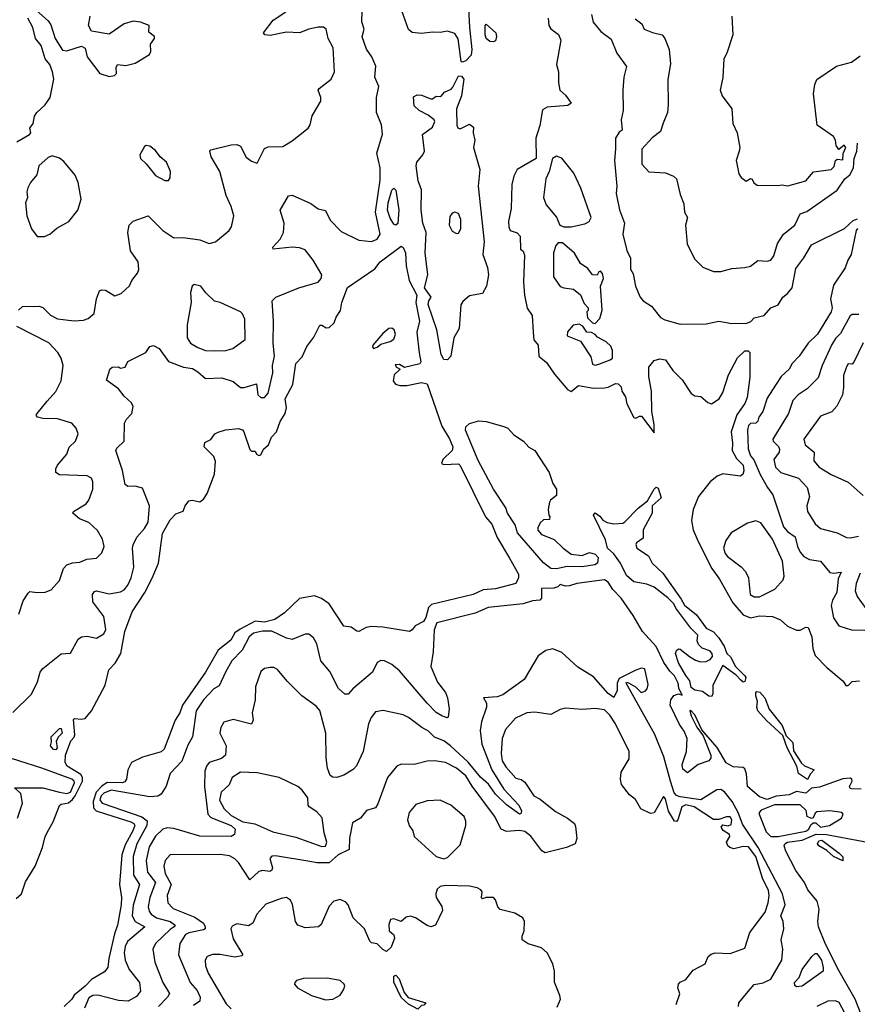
# Model space of a CAD drawing. Extents: x 1550320 to 1685906, y 509093 to 640511.
# Tile 372 of 532: x 1638710 to 1643244, y 579606 to 584937. Entities that reach past the tile are written whole.
import ezdxf

# ---------------------------------------------------------------- set-up
doc = ezdxf.new("R2010")
doc.units = 0

msp = doc.modelspace()

# ---------------------------------------------------------------- linework, layer by layer
at = {"layer": '0CON20XD'}
for points in [[(1641120.9, 585345), (1641145.3, 584895), (1641158.1, 584775), (1641152.9, 584745), (1641125, 584714.7), (1641105, 584706.7)], [(1638785, 585000), (1638865, 584931.2), (1638878.5, 584908.5), (1638901.8, 584835), (1638942.3, 584772.3), (1638965, 584768.9), (1639045, 584792.5), (1639065, 584782.5), (1639076, 584735), (1639144, 584645), (1639195, 584630), (1639222.5, 584635), (1639233.3, 584645), (1639231.7, 584678.3), (1639240, 584695), (1639285, 584689.5), (1639335, 584701.2), (1639412.5, 584747.5), (1639420, 584765), (1639418.8, 584805), (1639440, 584835), (1639440, 584845), (1639408.3, 584868.3), (1639410, 584905), (1639364.1, 584924.1), (1639325, 584929.2), (1639275, 584914.3), (1639195, 584858.6), (1639098.8, 584875), (1639082, 584905), (1639091.4, 584955)], [(1638673.2, 581186.8), (1638774.6, 581285.4), (1638807.1, 581352.9), (1638820.8, 581405), (1638834.6, 581425), (1638935, 581503.1), (1638985, 581506.7), (1639027.3, 581582.7), (1639044.2, 581595), (1639075, 581598.5), (1639125, 581587.8), (1639165, 581611.4), (1639177.1, 581635), (1639165, 581705.7), (1639106, 581785), (1639103.2, 581825), (1639115, 581841.2), (1639125, 581843.9), (1639195, 581828.4), (1639255, 581838.9), (1639275, 581850.8), (1639295.3, 581875), (1639313.5, 581915), (1639327.9, 581972.1), (1639320.5, 582075), (1639324.1, 582094.1), (1639344.1, 582135.9), (1639385, 582182.9), (1639405, 582215.8), (1639413.1, 582305), (1639375, 582401.4), (1639335, 582411.5), (1639295, 582409.2), (1639280, 582420), (1639266.4, 582496.4), (1639230, 582605), (1639235, 582616.9), (1639276, 582655), (1639277.3, 582752.7), (1639288, 582775), (1639317.1, 582805), (1639323.4, 582843.4), (1639315, 582862), (1639275, 582899.2), (1639245, 582938.6), (1639180, 582985), (1639193.3, 583025), (1639197.5, 583045), (1639210, 583055), (1639245, 583056.7), (1639255, 583050), (1639280, 583055), (1639295, 583086.7), (1639392.5, 583135), (1639415, 583167.5), (1639435, 583173.3), (1639465, 583156.2), (1639515.4, 583085.4), (1639596.5, 583056.5), (1639645, 583047.7), (1639675, 583031.2), (1639715.1, 582995.1), (1639805, 582997.8), (1639865, 582978.4), (1639905, 582946.2), (1639925, 582946.4), (1639992, 582965), (1639999.3, 582905), (1640015, 582890.6), (1640035, 582890.7), (1640055.1, 582914.9), (1640079.4, 583025), (1640078.9, 583065), (1640089.8, 583115), (1640081.8, 583185), (1640084.2, 583305), (1640076.2, 583415), (1640096.7, 583435), (1640220.8, 583485), (1640325, 583516.1), (1640342.3, 583535), (1640344.6, 583555), (1640297.9, 583635), (1640255, 583691.2), (1640225, 583701.8), (1640184.6, 583705.4), (1640082.5, 583695), (1640080, 583705), (1640120.6, 583749.4), (1640137.8, 583785), (1640141.4, 583835), (1640120, 583905), (1640165, 583982.5), (1640185, 583986.7), (1640285, 583940.9), (1640325, 583912.5), (1640365, 583903.5), (1640390.7, 583850.7), (1640450.8, 583790.8), (1640545, 583743.1), (1640615, 583735.7), (1640645, 583748.1), (1640661.2, 583775), (1640636.7, 583895), (1640661.8, 584068.2), (1640661.2, 584135), (1640642.8, 584215), (1640673.7, 584316.3), (1640668.3, 584368.3), (1640641.4, 584435), (1640640.8, 584515), (1640654.3, 584575), (1640633.1, 584625), (1640636.9, 584685), (1640615.6, 584735), (1640586.3, 584776.3), (1640563.6, 584843.6), (1640574.2, 584885), (1640562.5, 584925), (1640564, 584985)], [(1638695, 584275.7), (1638763.3, 584315), (1638770, 584325), (1638765, 584350), (1638783.3, 584375), (1638790, 584415), (1638803.3, 584435), (1638847.5, 584475), (1638874.1, 584515.9), (1638894, 584615), (1638888.1, 584655), (1638873.7, 584693.7), (1638848, 584725), (1638826.9, 584796.9), (1638795.8, 584835), (1638780.6, 584895), (1638754, 584945)], [(1638703.3, 583365), (1638725, 583383.3), (1638815, 583385.8), (1638835, 583379.2), (1638876.5, 583336.5), (1638915, 583316.9), (1639005, 583306.4), (1639055, 583310), (1639081.1, 583318.9), (1639113.5, 583346.5), (1639126, 583425), (1639141.9, 583468.1), (1639155, 583474.2), (1639175, 583472.5), (1639225, 583442.5), (1639260, 583455), (1639305, 583496.7), (1639316.9, 583525), (1639347.7, 583565), (1639354, 583585), (1639351.8, 583625), (1639309.3, 583685), (1639295.7, 583785), (1639302.5, 583825), (1639324.5, 583845.5), (1639405, 583874), (1639484.6, 583794.6), (1639545, 583755.7), (1639595, 583756.9), (1639685, 583745.7), (1639735, 583725.8), (1639770, 583735), (1639844.1, 583795.9), (1639856.2, 583815), (1639868.9, 583875), (1639855.4, 583925), (1639827.5, 583985), (1639793.3, 584115), (1639745.8, 584195), (1639740, 584225), (1639745, 584232.5), (1639855, 584260), (1639885, 584261.9), (1639905, 584251.4), (1639935, 584191.6), (1639965, 584170.3), (1639995, 584160), (1640035, 584239.1), (1640055, 584247.5), (1640135, 584250), (1640185, 584280), (1640270.5, 584349.5), (1640281.9, 584368.1), (1640293.4, 584416.6), (1640340, 584495), (1640340, 584515), (1640325.8, 584555), (1640330.8, 584565), (1640395.5, 584614.5), (1640414.1, 584655), (1640406.8, 584785), (1640379.5, 584835), (1640368.1, 584885), (1640355, 584896.7), (1640326.3, 584896.3), (1640275.6, 584885.6), (1640225, 584865.5), (1640155, 584870), (1640065, 584850.5), (1640036, 584855), (1640030, 584865), (1640081.9, 584935), (1640150.2, 584979.8)], [(1641105, 584706.7), (1641100.3, 584710.3), (1641082.6, 584832.6), (1641065, 584862.2), (1641025, 584874.7), (1640985, 584866.5), (1640945, 584870), (1640885, 584862.5), (1640835, 584868.1), (1640815, 584884.2), (1640778.8, 584985)], [(1641570.4, 584945), (1641573.6, 584905), (1641585, 584887.5), (1641626.6, 584856.6), (1641638.8, 584825), (1641615.8, 584695), (1641626.9, 584655), (1641626.9, 584595), (1641634.3, 584554.3), (1641665, 584528.8), (1641695.8, 584485), (1641677, 584473), (1641565, 584463.2), (1641540.5, 584449.5), (1641525, 584364.4), (1641503.8, 584295), (1641505.3, 584185), (1641402.4, 584125), (1641385, 584089.4), (1641373.2, 584045), (1641369.3, 583915), (1641356.3, 583845), (1641356.7, 583815), (1641365, 583794.7), (1641402.2, 583782.2), (1641418.8, 583765), (1641421.5, 583695), (1641435, 583683.8), (1641441.5, 583661.5), (1641436.7, 583515), (1641442.4, 583445), (1641456.2, 583375), (1641483.3, 583335), (1641489.2, 583245), (1641493.2, 583203.2), (1641515.4, 583175), (1641520.6, 583115), (1641560.9, 583080.9), (1641605, 583017.5), (1641675, 582934), (1641695.8, 582924.2), (1641735, 582956.7), (1641815, 582942.5), (1641875, 582943.3), (1641895, 582946.7), (1641935, 582967.5), (1641950, 582965), (1641965, 582950), (1641968.8, 582925), (1641988.2, 582895), (1641996.7, 582856.7), (1642035, 582783.8), (1642045, 582780), (1642065, 582791.2), (1642075, 582790), (1642145, 582700), (1642144.2, 582745), (1642131.2, 582815), (1642129.4, 582925), (1642115.8, 583005), (1642116.2, 583055), (1642145, 583092.5), (1642175, 583100), (1642206.1, 583096.1), (1642245, 583036.7), (1642295, 582987.5), (1642345, 582912.2), (1642365, 582900.6), (1642397, 582897), (1642433.9, 582863.9), (1642455, 582857.5), (1642495.8, 582885), (1642515, 582918.9), (1642547.1, 583015), (1642595, 583106.1), (1642635, 583143.3), (1642653.5, 583143.5), (1642661.2, 583135), (1642662, 583002), (1642647.8, 582892.2), (1642635, 582859.2), (1642592.3, 582797.7), (1642560.3, 582705), (1642568.6, 582645), (1642566.3, 582605), (1642590.6, 582560.6), (1642625.7, 582525), (1642630, 582495), (1642623.3, 582475), (1642610, 582465), (1642515, 582477.8), (1642485, 582466.2), (1642447.1, 582435), (1642384.6, 582355), (1642355.4, 582285), (1642345.9, 582225), (1642355.9, 582175), (1642382.2, 582112.2), (1642455.9, 581965), (1642498, 581908), (1642569.6, 581780.4), (1642625, 581714.8), (1642665, 581697.8), (1642715, 581710), (1642785, 581706.1), (1642827.2, 581687.2), (1642865, 581653.8), (1642915, 581631.7), (1642935, 581631.6), (1642965, 581647.6), (1642977.1, 581647.1), (1642998.1, 581595), (1643002.5, 581532.5), (1643015, 581494.4), (1643079.2, 581429.2), (1643167.5, 581355), (1643181.7, 581331.7), (1643195, 581332.5), (1643215, 581353.3), (1643255, 581358)], [(1641804.2, 584964.2), (1641813.9, 584923.9), (1641855, 584872.5), (1641910.7, 584830.7), (1641942, 584755), (1641993.6, 584683.6), (1641979.2, 584625), (1641974.4, 584555), (1641976.7, 584445), (1641965.6, 584395), (1641971.7, 584338.3), (1641955, 584327.5), (1641934, 584295), (1641935, 584237.5), (1641929.2, 584175), (1641941.2, 584035), (1641938.5, 583995), (1641957.4, 583907.4), (1641984.4, 583835), (1641973.9, 583775), (1641996.6, 583686.6), (1642015.3, 583645), (1642016.6, 583586.6), (1642030.7, 583560.7), (1642042.7, 583495), (1642068, 583435), (1642085, 583415.4), (1642130, 583385), (1642178.1, 583325), (1642202.1, 583312.1), (1642285, 583289.2), (1642425, 583290.5), (1642495, 583304.4), (1642565, 583291.3), (1642645, 583293.5), (1642666.7, 583303.3), (1642685, 583321.9), (1642738.8, 583335), (1642775, 583376), (1642815, 583393.3), (1642840.6, 583435), (1642865.2, 583454.8), (1642890.6, 583485), (1642910.8, 583589.2), (1642955, 583648.2), (1642995, 583717.9), (1643175, 583805.6), (1643221.1, 583848.9), (1643245, 583859.2)], [(1642564.5, 584955), (1642569.1, 584855), (1642537.7, 584755), (1642520.6, 584725), (1642515.6, 584624.4), (1642502.2, 584555), (1642511.9, 584525), (1642564.5, 584454.5), (1642570.8, 584375), (1642592.9, 584325), (1642607.5, 584245), (1642604.4, 584225.6), (1642588.9, 584175), (1642601.7, 584101.7), (1642615, 584082.5), (1642643, 584063), (1642665, 584077.5), (1642675, 584072.5), (1642683.8, 584053.8), (1642701.7, 584041.7), (1642815, 584038.8), (1642835, 584043.3), (1642867, 584037), (1642965, 584064.6), (1643007.4, 584112.6), (1643101.4, 584125), (1643118.3, 584141.7), (1643126.4, 584173.6), (1643135, 584182.5), (1643165, 584177.5), (1643167.9, 584212.1), (1643180.8, 584245), (1643172.5, 584257.5), (1643143.6, 584233.6), (1643130, 584255), (1643126.2, 584285), (1643115.6, 584305), (1643025.8, 584365), (1643005.8, 584535), (1643014, 584585), (1643025, 584612.5), (1643131.2, 584685), (1643212.6, 584707.4), (1643258.7, 584741.3)], [(1641275, 584817.1), (1641255, 584819.4), (1641235, 584834), (1641228.9, 584855), (1641230, 584905), (1641235, 584913.3), (1641287.5, 584865), (1641291.4, 584845), (1641285, 584822.5), (1641275, 584817.1)], [(1642040.8, 584940.8), (1642077.5, 584915), (1642090, 584885), (1642135, 584866.5), (1642186.9, 584855), (1642201.6, 584835), (1642225.9, 584775), (1642232.4, 584697.6), (1642217.9, 584612.1), (1642220.6, 584475), (1642215.6, 584435), (1642193, 584377), (1642178.8, 584331.2), (1642133.4, 584296.6), (1642076.9, 584235), (1642077.8, 584155), (1642115, 584112.5), (1642205, 584108), (1642249.4, 584089.4), (1642265.7, 584075.7), (1642285, 583990), (1642305, 583940), (1642308.8, 583895), (1642324, 583865), (1642313.8, 583825), (1642322.8, 583722.8), (1642361.9, 583641.9), (1642407.7, 583597.7), (1642465, 583573.8), (1642505, 583574), (1642565, 583590), (1642635, 583594.4), (1642665, 583602.2), (1642705, 583632.5), (1642755, 583629.4), (1642775, 583635.6), (1642792, 583658), (1642812.5, 583725), (1642843.6, 583776.4), (1642905.3, 583824.7), (1642934.4, 583885), (1642971, 583899), (1643135, 584013.2), (1643176.7, 584075), (1643202.4, 584097.6), (1643222.8, 584135), (1643226.2, 584185), (1643240.6, 584225), (1643245, 584267.5)], [(1641025, 583094.6), (1641005, 583097.5), (1640990.4, 583125), (1640968.1, 583258.1), (1640921.5, 583395), (1640924.9, 583415.2), (1640938, 583435), (1640901.2, 583485), (1640920, 583555), (1640904.6, 583675), (1640910, 583785), (1640891.2, 583835), (1640883.9, 583905), (1640885.5, 584015), (1640866.9, 584065), (1640855.2, 584145), (1640859.8, 584165), (1640892, 584205), (1640900.6, 584225), (1640890.8, 584315), (1640945, 584354.4), (1640957.8, 584385), (1640954, 584395), (1640920.5, 584420.5), (1640872.5, 584445), (1640845, 584470), (1640841.7, 584518.3), (1640860.7, 584529.3), (1640885, 584528.8), (1640935, 584507.5), (1640945, 584507.5), (1640965, 584523.3), (1640989.5, 584520.5), (1641009.2, 584545), (1641045, 584560.6), (1641055, 584571.6), (1641085, 584632.9), (1641100.9, 584630.9), (1641113.7, 584615), (1641101.6, 584525), (1641073.4, 584455), (1641075.8, 584365.8), (1641081.4, 584351.4), (1641095, 584345.5), (1641145, 584371.5), (1641165.4, 584355), (1641164.5, 584325), (1641174.4, 584285), (1641166.7, 584245), (1641200, 584125), (1641191.1, 584035), (1641223.4, 583735), (1641216.6, 583665), (1641241.6, 583595), (1641247.6, 583555), (1641236.8, 583493.2), (1641215.8, 583455), (1641145, 583442.2), (1641108.5, 583411.5), (1641097.2, 583392.8), (1641088, 583265), (1641059.2, 583215), (1641044, 583115), (1641025, 583094.6)], [(1639515, 584066.7), (1639525, 584080), (1639527.1, 584115), (1639504.2, 584165), (1639470, 584195), (1639445, 584228), (1639415, 584251.2), (1639395, 584256.2), (1639385, 584250), (1639360, 584205), (1639363.8, 584185), (1639395, 584156.2), (1639445, 584093.8), (1639495, 584066.7), (1639515, 584066.7)], [(1638805, 583762.5), (1638845, 583763.3), (1638873.3, 583775), (1638911.2, 583808.8), (1638975.8, 583845), (1639024, 583905), (1639042.5, 583965), (1639026.9, 584055), (1639010.8, 584095), (1638949.5, 584169.5), (1638925, 584186.2), (1638885, 584200), (1638865, 584190), (1638814.4, 584145), (1638803, 584097), (1638768, 584055), (1638753.6, 584026.4), (1638748.6, 584005), (1638752, 583975), (1638742, 583945), (1638748.8, 583875), (1638774.3, 583804.3), (1638805, 583762.5)], [(1641695, 583814.7), (1641768.8, 583831.2), (1641792, 583845), (1641803.8, 583865), (1641747.8, 584025), (1641708.6, 584105), (1641645, 584186.2), (1641615, 584198), (1641594.3, 584185), (1641575.8, 584115), (1641557.1, 584075), (1641545.7, 583975), (1641560, 583935), (1641615, 583868), (1641633.1, 583825), (1641655.3, 583815.3), (1641695, 583814.7)], [(1640745, 583823.8), (1640735, 583829.5), (1640715, 583861.4), (1640701.6, 583905), (1640704.8, 583945), (1640725, 584014), (1640735, 584024.4), (1640745, 584014), (1640762.7, 583907.3), (1640756.3, 583833.7), (1640745, 583823.8)], [(1641075, 583779.4), (1641085, 583781.4), (1641097.8, 583805), (1641098.2, 583855), (1641085, 583887.5), (1641065, 583893.8), (1641051.2, 583888.8), (1641038.3, 583871.7), (1641033.7, 583823.7), (1641051.7, 583791.7), (1641075, 583779.4)], [(1643245, 583806), (1643236.7, 583795), (1643210.9, 583665), (1643192.4, 583635), (1643177.1, 583592.9), (1643115, 583499.2), (1643098.5, 583425), (1643107.7, 583377.7), (1643101.6, 583355), (1643028.1, 583235), (1642977.5, 583185), (1642928.2, 583115), (1642891.6, 583075), (1642875, 583044.3), (1642832.2, 583005), (1642801.2, 582958.8), (1642755, 582886.9), (1642732.5, 582815), (1642710, 582785), (1642705, 582762.5), (1642695, 582752.5), (1642665, 582750), (1642655, 582739.2), (1642649.1, 582715), (1642652.7, 582612.7), (1642665, 582575.5), (1642684.3, 582554.3), (1642718.5, 582475), (1642756.7, 582405), (1642786.4, 582365), (1642845, 582190.4), (1642865, 582165.7), (1642907.7, 582137.7), (1642919.6, 582085), (1642934.6, 582054.6), (1642955, 582031.4), (1642985, 582013.5), (1643045.3, 582005), (1643095, 581944.7), (1643115, 581940.3), (1643156.4, 581946.4), (1643140.4, 581909.6), (1643132.4, 581835), (1643110, 581795), (1643101.6, 581765), (1643115, 581698.9), (1643143.4, 581655), (1643213, 581633), (1643285, 581631.2)], [(1641825, 583292.5), (1641850.7, 583319.3), (1641863.3, 583365), (1641853.3, 583495), (1641870, 583535), (1641865, 583562.5), (1641853.9, 583576.1), (1641845, 583572.5), (1641835, 583554), (1641811.2, 583555), (1641785, 583590), (1641746.1, 583616.1), (1641712.6, 583672.6), (1641648.4, 583728.4), (1641625, 583728), (1641611.1, 583715), (1641600, 583675), (1641598.6, 583545), (1641635, 583492.9), (1641655, 583484.4), (1641707.7, 583477.7), (1641745, 583447.5), (1641765, 583400), (1641787, 583377), (1641787, 583363), (1641780, 583355), (1641783, 583323), (1641810, 583295), (1641825, 583292.5)], [(1638690.2, 580179.8), (1638719.6, 580205), (1638740.8, 580269.2), (1638793.5, 580355), (1638832.7, 580455), (1638847.2, 580515), (1638868.1, 580551.9), (1638891.5, 580595), (1638925, 580681.8), (1638935, 580689.7), (1638975, 580697.3), (1638995.3, 580714.7), (1639011, 580735), (1639049.8, 580815), (1639049.9, 580835), (1639040.2, 580850.2), (1638967.5, 580895), (1638956.1, 580915), (1638957.9, 580955), (1638987, 581033), (1639005, 581051.9), (1639009.1, 581065), (1639001.2, 581148.8), (1639006.7, 581153.3), (1639045, 581149.5), (1639065, 581154.4), (1639098, 581195), (1639173.1, 581335), (1639193.1, 581416.9), (1639227, 581453), (1639256.7, 581505), (1639279.8, 581625), (1639318.3, 581731.7), (1639387.3, 581835), (1639427, 581913), (1639460.5, 581995), (1639482.1, 582155), (1639525, 582230), (1639555, 582261.9), (1639594.4, 582275.6), (1639605.7, 582305), (1639625, 582332), (1639643.9, 582336.1), (1639685, 582327.1), (1639705, 582340.8), (1639725, 582372), (1639765, 582476.7), (1639770, 582545), (1639761.2, 582571.2), (1639708.8, 582625), (1639711.7, 582648.3), (1639745, 582663.3), (1639766, 582694), (1639785, 582704), (1639824.5, 582715.5), (1639895, 582724.4), (1639915.5, 582715.5), (1639922.5, 582705), (1639955, 582610), (1639965, 582600), (1639985, 582600), (1639992.5, 582585), (1640005, 582576.7), (1640015, 582580.8), (1640028.8, 582611.2), (1640056.5, 582635), (1640072.6, 582677.4), (1640099.6, 582705), (1640119.2, 582760.8), (1640147.5, 582805), (1640153.8, 582835), (1640146.2, 582885), (1640187.8, 582962.2), (1640204.2, 583075), (1640239.3, 583110.7), (1640265, 583167.1), (1640302.5, 583217.5), (1640335, 583283.3), (1640345, 583283.8), (1640369.4, 583269.4), (1640385, 583269.5), (1640412.7, 583295), (1640422.9, 583327.1), (1640447.2, 583362.8), (1640453.2, 583405), (1640485, 583487.1), (1640631.7, 583588.3), (1640661.8, 583625), (1640775, 583710.5), (1640785, 583703.6), (1640798.2, 583675), (1640802.6, 583605), (1640817.2, 583525), (1640859.9, 583445), (1640853.4, 583405), (1640873.2, 583305), (1640859.6, 583245), (1640872.7, 583132.7), (1640880.5, 583085), (1640875, 583073.5), (1640793.6, 583053.6), (1640765, 583070), (1640741.7, 583068.3), (1640750, 583055), (1640770, 583045), (1640736, 583015), (1640732.3, 582982.3), (1640744.2, 582964.2), (1640766.7, 582956.7), (1640805, 582957.1), (1640885, 582972.2), (1640916, 582965), (1640995, 582736.7), (1641037.1, 582667.1), (1641054.8, 582625), (1641050, 582605), (1640999.6, 582555), (1640992.2, 582535), (1641005, 582527.9), (1641085, 582532.6), (1641095, 582523.4), (1641231, 582245), (1641265.9, 582205), (1641293.6, 582133.6), (1641360.8, 582020.8), (1641409.6, 581935), (1641410, 581915), (1641395, 581884.1), (1641285, 581854.8), (1641219.1, 581850.9), (1641165, 581824.8), (1640939.2, 581770.8), (1640922.6, 581755), (1640908.7, 581701.3), (1640895, 581678.8), (1640850, 581655), (1640835, 581633.3), (1640820, 581625), (1640675, 581648.5), (1640615, 581651.8), (1640584.6, 581645.4), (1640545, 581624), (1640535, 581626.2), (1640505, 581647.5), (1640463.6, 581653.6), (1640385.2, 581775.2), (1640343.9, 581803.9), (1640305, 581817.3), (1640225, 581803.8), (1640142.5, 581725), (1640090.3, 581689.7), (1640035.5, 581675.5), (1639985, 581680.8), (1639902.5, 581637.5), (1639875, 581616.9), (1639852.2, 581577.8), (1639785, 581523.6), (1639716, 581404), (1639592.1, 581225), (1639576.2, 581183.8), (1639550.9, 581145), (1639492, 580988), (1639475, 580973.9), (1639375, 580944.2), (1639315, 580915.3), (1639295.4, 580875.4), (1639288.3, 580825), (1639279, 580811), (1639264.2, 580805.8), (1639183.4, 580806.6), (1639155, 580787.9), (1639124.1, 580755), (1639107.6, 580705), (1639109.4, 580669.4), (1639124.5, 580654.5), (1639179.2, 580635), (1639310.7, 580595), (1639328, 580585), (1639332.4, 580575), (1639323.1, 580545), (1639281, 580469), (1639263.6, 580415), (1639249.5, 580255), (1639260.8, 580185), (1639259.4, 580145), (1639238.9, 580035), (1639222.3, 579987.7), (1639191.9, 579855), (1639186.7, 579805), (1639168.5, 579781.5), (1639098.8, 579741.2), (1639065, 579703.8), (1639005, 579656.2), (1638992, 579635), (1638950.8, 579595)], [(1639765, 583144.4), (1639825, 583145.8), (1639863, 583157), (1639930, 583205), (1639928.9, 583315), (1639915.6, 583345), (1639905, 583354.3), (1639795, 583405.8), (1639765, 583412), (1639717.3, 583457.3), (1639690, 583495), (1639655, 583504), (1639644, 583495), (1639635, 583460), (1639638.6, 583405), (1639616.7, 583285), (1639615.6, 583215), (1639635, 583185.7), (1639675, 583162.5), (1639715.7, 583145.7), (1639765, 583144.4)], [(1643251.2, 583341.2), (1643215, 583341.4), (1643205, 583334.3), (1643152.8, 583237.3), (1643125, 583210), (1643105, 583178.9), (1643052.8, 583065), (1643032.3, 582997.7), (1642972.3, 582937.7), (1642923.5, 582906.5), (1642894.8, 582875.2), (1642870.8, 582805), (1642786.9, 582665), (1642788.5, 582655), (1642816.7, 582626.7), (1642822.4, 582612.4), (1642820.9, 582595), (1642792.7, 582555), (1642800.9, 582515), (1642830, 582485), (1642925, 582454), (1642972.5, 582405), (1642985.4, 582355.4), (1642970.8, 582305), (1642973.6, 582275), (1643015, 582206.9), (1643045, 582182.9), (1643135, 582159.6), (1643185, 582133.3), (1643205, 582131.2), (1643249.5, 582140.5)], [(1638705, 581718.8), (1638728.9, 581791.1), (1638755, 581832), (1638765, 581842), (1638805, 581835.6), (1638848, 581838), (1638880.5, 581849.5), (1638925, 581900), (1638946.7, 581965), (1638964.3, 581985), (1638995, 581996.7), (1639035, 581999.4), (1639073.4, 582016.6), (1639125, 582022.2), (1639155, 582050.8), (1639166.9, 582085), (1639157.8, 582125), (1639130.7, 582170.7), (1639085, 582214), (1639033.7, 582233.7), (1638998, 582265), (1639002, 582275), (1639069.4, 582315), (1639084.5, 582335), (1639105.5, 582395.5), (1639106.5, 582435), (1639098.6, 582455), (1639075, 582467.5), (1638925, 582473.2), (1638905.6, 582485), (1638906.2, 582505), (1638915, 582524.2), (1638964.4, 582585), (1638977.4, 582622.6), (1639011.4, 582655), (1639026.9, 582695), (1639015, 582726.2), (1638991.9, 582751.9), (1638915.4, 582775.4), (1638835, 582778.2), (1638806.2, 582785), (1638800, 582795), (1638804.2, 582805), (1638858.9, 582871.1), (1638905.4, 582924.6), (1638935, 582982.5), (1638944.4, 583065), (1638934.5, 583105), (1638916.7, 583135), (1638867.1, 583187.1), (1638694, 583275)], [(1640625, 583156.7), (1640645, 583163.3), (1640665, 583180), (1640715.9, 583194.1), (1640735, 583207.5), (1640743.8, 583235), (1640737.7, 583257.7), (1640725, 583266.2), (1640707.5, 583265), (1640675, 583237.1), (1640622.2, 583175), (1640618.8, 583165), (1640625, 583156.7)], [(1641825, 583065.8), (1641845, 583072), (1641906.9, 583095), (1641917.8, 583105), (1641917.8, 583145), (1641908.9, 583168.9), (1641885, 583192.5), (1641838, 583218), (1641825, 583232.5), (1641805, 583242.5), (1641780, 583245), (1641758.3, 583278.3), (1641737.5, 583287.5), (1641705, 583282.5), (1641675, 583247.5), (1641673.3, 583225), (1641745.8, 583195.8), (1641801, 583111), (1641811.1, 583071.1), (1641825, 583065.8)], [(1643275, 583187.5), (1643225, 583083.1), (1643215, 583072.5), (1643195, 583073.3), (1643185, 583057.5), (1643168.7, 583011.3), (1643169.2, 582945), (1643162.9, 582905), (1643133.2, 582845), (1643105, 582814.7), (1643045, 582790.6), (1642954.7, 582665), (1642960.9, 582635), (1643009.4, 582595), (1643009.1, 582549.1), (1643036.7, 582515), (1643102.5, 582475), (1643193.6, 582433.6), (1643275, 582360)], [(1641615, 581963.8), (1641585, 581966.1), (1641545, 581996.7), (1641405, 582159.5), (1641392.1, 582202.1), (1641350.6, 582265), (1641341.8, 582295), (1641273.7, 582395), (1641191.2, 582551.2), (1641123.4, 582715), (1641125, 582732), (1641145, 582751.4), (1641195, 582764.2), (1641235, 582760.8), (1641330, 582735), (1641352.5, 582725), (1641385, 582690), (1641437.5, 582655), (1641465, 582623.3), (1641498.8, 582605), (1641575.4, 582485), (1641596.4, 582426.4), (1641615.4, 582395), (1641615, 582360), (1641583.6, 582336.4), (1641577.5, 582325), (1641570, 582285), (1641573.6, 582253.6), (1641580, 582245), (1641578.3, 582231.7), (1641545, 582228.8), (1641526.4, 582213.6), (1641513.8, 582185), (1641515, 582173.3), (1641535, 582150), (1641602.4, 582122.4), (1641650.8, 582075), (1641695, 582044.1), (1641755, 582035.4), (1641795, 582052.6), (1641825, 582043), (1641841.7, 582025), (1641837.8, 581995), (1641822.9, 581985), (1641755, 581974.3), (1641673.3, 581976.7), (1641615, 581963.8)], [(1642455, 581272.5), (1642440, 581275), (1642405, 581300), (1642365, 581306.7), (1642345, 581322), (1642338, 581358), (1642315, 581386), (1642276.7, 581455), (1642260, 581505), (1642265, 581521.2), (1642275, 581530), (1642285, 581528.8), (1642335, 581488.8), (1642368.6, 581468.6), (1642395, 581460.8), (1642425, 581462), (1642446.9, 581473.1), (1642460.8, 581489.2), (1642458.8, 581505), (1642445, 581520.4), (1642404.7, 581534.7), (1642383.6, 581553.6), (1642377.6, 581575), (1642380.3, 581605), (1642341.8, 581641.8), (1642261.3, 581751.3), (1642250.5, 581775), (1642217.6, 581807.6), (1642145, 581864.8), (1642105, 581880.8), (1642035, 581894.4), (1641995, 581927.1), (1641962.7, 581995), (1641925.2, 582045), (1641891.5, 582075), (1641881.2, 582121.2), (1641816.7, 582255), (1641825, 582266.7), (1641849.7, 582249.7), (1641867, 582227), (1641890, 582215), (1641925, 582208), (1641975, 582211.2), (1641985, 582218), (1642057.8, 582292.2), (1642107.5, 582332.5), (1642145, 582395.7), (1642155, 582405.6), (1642165, 582401.2), (1642181.7, 582348.3), (1642133.8, 582305), (1642132.5, 582265), (1642084.3, 582175), (1642085, 582130), (1642048.8, 582105), (1642044.3, 582095), (1642050, 582075), (1642113.8, 582033.8), (1642134, 581995), (1642190.3, 581940.3), (1642290.3, 581800.3), (1642307.6, 581767.6), (1642372.5, 581715), (1642425, 581642.5), (1642465, 581622), (1642492.4, 581592.4), (1642522.9, 581545), (1642538, 581505), (1642556.9, 581486.9), (1642585, 581435.4), (1642635.3, 581385), (1642640, 581375), (1642635, 581354.6), (1642625, 581350.4), (1642612.2, 581362.3), (1642588.3, 581388.3), (1642515, 581440), (1642462.5, 581335), (1642462.5, 581285), (1642455, 581272.5)], [(1642685, 581811.8), (1642715, 581812.1), (1642797.1, 581852.9), (1642842.7, 581905), (1642848.5, 581925), (1642837.9, 582005), (1642785.2, 582125.2), (1642722, 582212), (1642695, 582223.9), (1642649.3, 582210.7), (1642561, 582159), (1642531.9, 582118.1), (1642519.6, 582075), (1642527.7, 582047.7), (1642540.4, 582030.4), (1642614.7, 581974.7), (1642638.6, 581948.6), (1642654.4, 581914.4), (1642663.3, 581825), (1642685, 581811.8)], [(1642363.9, 581173.9), (1642341.2, 581198.8), (1642337.5, 581195), (1642345, 581167.5), (1642375, 581107.3), (1642409.3, 581059.3), (1642451.1, 580955), (1642451.7, 580938.3), (1642439.4, 580925), (1642382.7, 580905), (1642325, 580860), (1642299.1, 580879.1), (1642295.5, 580905), (1642319.2, 580975), (1642322.2, 581045), (1642306.5, 581085), (1642280.8, 581120.8), (1642229.9, 581225), (1642235.1, 581254.9), (1642251.2, 581278.8), (1642275, 581287.8), (1642295, 581280), (1642277.2, 581317.3), (1642274.6, 581345), (1642255, 581385.3), (1642229.1, 581409.1), (1642196.5, 581456.5), (1642154.2, 581544.2), (1642081.5, 581625), (1642031.3, 581711.3), (1641965, 581804.4), (1641921.2, 581851.2), (1641895, 581890.8), (1641875, 581904.4), (1641725, 581884.3), (1641685, 581872), (1641665, 581870), (1641635, 581878.8), (1641622.9, 581867.1), (1641600.3, 581859.7), (1641535, 581857.5), (1641534.6, 581805.4), (1641525, 581794.5), (1641485, 581790.5), (1641435, 581774.5), (1641245, 581754.6), (1641175.4, 581724.6), (1640968.3, 581671.7), (1640953.3, 581633.3), (1640947.6, 581515), (1640935.8, 581435), (1640970.8, 581350.8), (1641014.1, 581295), (1641025.4, 581265), (1641034.3, 581205.7), (1641028.8, 581161.2), (1641023, 581157), (1640995, 581168.2), (1640965, 581186.1), (1640915, 581236.1), (1640765, 581411.8), (1640725, 581446.7), (1640685, 581465.6), (1640665, 581466.9), (1640645, 581457.5), (1640619.4, 581405), (1640512.5, 581315), (1640488.8, 581285), (1640470, 581285), (1640436, 581316), (1640388.3, 581408.3), (1640339.4, 581465), (1640318.6, 581558.6), (1640300.3, 581590.3), (1640275, 581610), (1640255, 581610), (1640185, 581581.9), (1640155, 581587.8), (1640075, 581626.9), (1640025, 581626), (1639975.5, 581615), (1639952.4, 581595), (1639915, 581523.5), (1639858.5, 581465), (1639823.3, 581405), (1639789.1, 581330.9), (1639760.8, 581315), (1639704.4, 581255.6), (1639666, 581195), (1639644.8, 581055.2), (1639619.9, 581010.1), (1639587.4, 580922.6), (1639524.3, 580855.7), (1639503, 580787), (1639475, 580744), (1639457.3, 580732.7), (1639415, 580730), (1639205, 580765.9), (1639165, 580749), (1639151.6, 580735), (1639143.8, 580713.8), (1639155.6, 580695), (1639371.2, 580621.2), (1639399.4, 580599.4), (1639397.6, 580575), (1639343.9, 580475), (1639323.8, 580406.2), (1639326.2, 580306.2), (1639358.8, 580255), (1639323.9, 580143.9), (1639318.8, 580085), (1639335, 580054.8), (1639387.9, 580025), (1639293.6, 579946.4), (1639280.7, 579919.3), (1639275.3, 579885), (1639280.6, 579845), (1639302.8, 579795), (1639358.2, 579725), (1639363.3, 579676.7), (1639342, 579648), (1639296.7, 579623.3), (1639245, 579627.5), (1639133.8, 579656.2), (1639105, 579654.5), (1639085, 579641.9), (1639060.4, 579585)], [(1643259.3, 581940.7), (1643238.2, 581885), (1643232, 581845), (1643242.9, 581815), (1643289.3, 581749.3)], [(1642601.4, 579595), (1642602, 579615), (1642652.5, 579675), (1642685, 579714), (1642735, 579723.1), (1642775, 579743.1), (1642834.3, 579845), (1642840.8, 579905), (1642831.5, 579955), (1642845.5, 580014.5), (1642842.5, 580055), (1642829.6, 580085), (1642852.4, 580145), (1642839.1, 580205), (1642706.2, 580456.2), (1642622.1, 580582.1), (1642598.9, 580645), (1642565.9, 580705), (1642525, 580756.7), (1642505, 580769.5), (1642482.8, 580767.2), (1642396.3, 580713.7), (1642285, 580729.3), (1642265, 580737.4), (1642252, 580752), (1642233.2, 580815), (1642196.7, 580946.7), (1642147.7, 581067.7), (1641993.3, 581345), (1641995, 581350), (1642005, 581347.5), (1642042.5, 581325), (1642074, 581294), (1642095, 581300.8), (1642106.9, 581315), (1642112.2, 581337.8), (1642093, 581423), (1642075, 581425.5), (1642045, 581415.6), (1641955, 581370), (1641944.2, 581345.8), (1641943.8, 581305), (1641925, 581267.5), (1641895, 581288.9), (1641815, 581379.3), (1641731.4, 581431.4), (1641645, 581511.2), (1641595, 581531.2), (1641557.5, 581522.5), (1641517, 581493), (1641440, 581365), (1641325, 581281.1), (1641295, 581271.2), (1641220, 581265), (1641236.5, 581236.5), (1641237.5, 581215), (1641208.8, 581135), (1641201.6, 581088.4), (1641211.4, 581015), (1641265.2, 580875.2), (1641330.6, 580770.6), (1641412, 580685), (1641425.5, 580654.5), (1641423, 580637), (1641415, 580636.2), (1641345, 580685.4), (1641285, 580743.7), (1641247.8, 580797.8), (1641205, 580835.7), (1641137.3, 580917.3), (1641042.2, 581005), (1641005, 581032.1), (1640955, 581051.8), (1640923.3, 581085), (1640887.5, 581105), (1640815, 581159.5), (1640785, 581172.9), (1640677, 581197), (1640635, 581190), (1640611.7, 581158.3), (1640598.5, 581125), (1640568.6, 580975), (1640532.7, 580897.3), (1640515, 580876.7), (1640465, 580846.2), (1640426.1, 580833.9), (1640405, 580836), (1640390, 580845), (1640375.5, 580885), (1640368.6, 580941.4), (1640366.5, 581073.5), (1640335, 581197.5), (1640315, 581220.6), (1640237, 581277), (1640158.6, 581355), (1640105, 581419.2), (1640085, 581429.4), (1640065, 581430.6), (1640035, 581424.4), (1640015, 581408.8), (1639986.5, 581325), (1639984.5, 581254.5), (1639967.5, 581185), (1639973.3, 581145), (1639965, 581123.3), (1639865, 581147.8), (1639815, 581134), (1639798.6, 581105), (1639793.5, 581075), (1639827.8, 581005), (1639824, 580956), (1639802.5, 580937.5), (1639735, 580915.4), (1639720.4, 580895), (1639712.3, 580867.7), (1639709.5, 580785), (1639729.2, 580635), (1639745, 580618.4), (1639854.4, 580575), (1639876.2, 580555), (1639873.3, 580525), (1639855.5, 580514.5), (1639685, 580517.4), (1639545, 580558.6), (1639508.7, 580561.3), (1639485.6, 580555), (1639445, 580517.5), (1639411.6, 580458.4), (1639395.2, 580385), (1639402.5, 580322.5), (1639444.5, 580265), (1639413.5, 580185), (1639404.8, 580135), (1639410.2, 580110.2), (1639421.3, 580095), (1639450.4, 580075), (1639525, 580054.8), (1639551.6, 580035), (1639546.9, 580025), (1639525, 580012), (1639445, 579936.5), (1639431.1, 579905), (1639440.8, 579835), (1639484.6, 579725), (1639520.8, 579665), (1639509.6, 579645), (1639462, 579595)], [(1642975, 580824), (1642925, 580855.6), (1642915.8, 580895.8), (1642864.3, 580995), (1642841.3, 581061.3), (1642752.1, 581142.1), (1642704.5, 581195), (1642699.5, 581215), (1642703.8, 581245), (1642693.9, 581276.1), (1642694.1, 581295.9), (1642700, 581300), (1642716.8, 581296.8), (1642743.4, 581265), (1642767.5, 581205), (1642836.5, 581115), (1642859.5, 581059.5), (1642895, 581023.6), (1642899.2, 580979.2), (1642941.9, 580911.9), (1642957, 580897), (1643010, 580875), (1642990.9, 580855), (1642975, 580824)], [(1642262.9, 579605), (1642283.9, 579663.9), (1642272.5, 579695), (1642276.2, 579715), (1642285, 579726.2), (1642315, 579741.2), (1642355, 579791.4), (1642420, 579825), (1642435.6, 579865), (1642452.2, 579877.8), (1642475, 579885.9), (1642555, 579882.1), (1642635, 579910), (1642661.2, 579995), (1642744.2, 580105), (1642762.1, 580155), (1642766.6, 580195), (1642762.8, 580222.8), (1642730, 580290), (1642695, 580406.2), (1642655, 580458.9), (1642625, 580461.1), (1642575, 580448.1), (1642554.5, 580454.5), (1642543.8, 580465), (1642536.2, 580485), (1642553.3, 580515), (1642552.5, 580525), (1642517.3, 580547.3), (1642506.7, 580565), (1642515, 580578.8), (1642545, 580572.9), (1642560.4, 580579.6), (1642565.4, 580605), (1642555, 580620.7), (1642535, 580621.5), (1642495, 580606.2), (1642465, 580606.9), (1642361.4, 580675), (1642315, 580686.6), (1642294.8, 580675), (1642272.2, 580605), (1642265, 580596.9), (1642255, 580597.5), (1642221.4, 580651.4), (1642205, 580718.8), (1642195, 580731.2), (1642145, 580643.3), (1642125, 580638.8), (1642071.8, 580665), (1642043.3, 580715), (1642010.1, 580740.1), (1641967.2, 580797.2), (1641961.3, 580825), (1641966.1, 580863.9), (1642008, 580935), (1642009.7, 580975), (1641935, 581124.7), (1641905, 581171.3), (1641875, 581200.5), (1641825, 581208.2), (1641755, 581202.2), (1641665, 581209.2), (1641635, 581202.5), (1641585, 581175.7), (1641498.7, 581188.7), (1641455.3, 581185.2), (1641393.2, 581155), (1641339.3, 581095), (1641321.9, 581045), (1641315.5, 580965), (1641321.8, 580925), (1641341.1, 580891.1), (1641395, 580830.5), (1641425, 580822.7), (1641445, 580809.1), (1641492.8, 580735), (1641526.3, 580716.3), (1641610.2, 580650.2), (1641674.2, 580615), (1641712.5, 580585), (1641718.3, 580568.3), (1641726, 580504), (1641716.7, 580475), (1641670, 580455), (1641555, 580426.2), (1641536.5, 580436.5), (1641476.6, 580516.6), (1641445, 580542.1), (1641415, 580547.8), (1641345, 580542), (1641315.4, 580555), (1641279.2, 580625), (1641158.2, 580788.1), (1641125, 580843.3), (1641075, 580884.2), (1641014.2, 580915), (1640955, 580924.4), (1640915, 580922), (1640845, 580905.5), (1640775, 580906.6), (1640750.5, 580895), (1640701.2, 580835), (1640648.4, 580691.6), (1640635, 580670), (1640587.5, 580655), (1640554, 580615), (1640510.7, 580589.3), (1640494.7, 580505), (1640494.2, 580445), (1640433.3, 580415), (1640385, 580372), (1640317.8, 580372.2), (1640279.6, 580379.6), (1640095, 580410.3), (1640075, 580408), (1640064.6, 580395), (1640078.8, 580345), (1640075, 580332.9), (1640063.8, 580326.2), (1640025, 580330.3), (1640005, 580326), (1639955, 580281.1), (1639894, 580374), (1639874.8, 580394.8), (1639845, 580410), (1639795, 580417.8), (1639524.2, 580415), (1639498.2, 580385), (1639490.7, 580355), (1639498.1, 580315), (1639530, 580255), (1639508, 580195), (1639512.1, 580155), (1639540.8, 580125), (1639657.9, 580077.9), (1639704.6, 580045), (1639714.6, 580025), (1639713.3, 580015), (1639705, 580008.8), (1639625, 579993.5), (1639608.2, 579985), (1639576, 579935), (1639570.3, 579875), (1639632.7, 579725), (1639671.4, 579681.4), (1639687.4, 579645), (1639685.8, 579624.2), (1639649.9, 579600.1)], [(1643265, 580770.3), (1643212.2, 580772.2), (1643204.4, 580775), (1643201.5, 580785), (1643215.5, 580815), (1643214.2, 580825), (1643205, 580830.5), (1643165, 580826.5), (1643038.3, 580781.7), (1642995, 580776.4), (1642965, 580749.3), (1642915, 580758.1), (1642875, 580740.6), (1642805, 580732.8), (1642755, 580715.1), (1642715, 580730.4), (1642649.7, 580785), (1642643.3, 580855), (1642635, 580880.3), (1642625, 580889.2), (1642571.9, 580891.9), (1642533.7, 580913.7), (1642485, 580995.8), (1642402.4, 581092.4), (1642363.9, 581173.9)], [(1638905, 580983.3), (1638892.5, 580985), (1638877.5, 581005), (1638883, 581027), (1638880, 581055), (1638925, 581100), (1638935, 581100), (1638940, 581075), (1638920, 581055), (1638908.3, 581031.7), (1638912.5, 580995), (1638905, 580983.3)], [(1638697.3, 580615), (1638725.6, 580695.6), (1638717, 580747), (1638681.7, 580778.3), (1638835, 580777.9), (1638925, 580754.8), (1638965, 580748.2), (1638985, 580754.8), (1639006.7, 580805), (1639004.5, 580815), (1638992.2, 580825), (1638830.4, 580885), (1638579.5, 580965)], [(1640345, 580460.8), (1640365, 580462.9), (1640372, 580485), (1640357.1, 580535), (1640346.3, 580616.3), (1640318, 580648), (1640277.5, 580675), (1640271.4, 580685), (1640270, 580725), (1640239.5, 580765), (1640215, 580785.9), (1640115, 580833.9), (1639995, 580859.1), (1639905, 580862.8), (1639860.9, 580835), (1639844.5, 580795), (1639801.1, 580755), (1639791.9, 580711.9), (1639816.8, 580665), (1639855, 580628.4), (1639917, 580595), (1639983.5, 580583.5), (1640080.6, 580540.6), (1640205, 580511.6), (1640345, 580460.8)], [(1641005, 580394.5), (1641025, 580401.4), (1641095, 580470), (1641124.4, 580575), (1641125, 580597.5), (1641115, 580623.8), (1641044.2, 580685), (1640985, 580710.8), (1640915, 580707.8), (1640855, 580688.9), (1640817.8, 580645), (1640809.5, 580605), (1640817.9, 580575), (1640838.1, 580545), (1640845.7, 580515), (1640965, 580405.8), (1641005, 580394.5)], [(1642815, 580514.3), (1642965, 580544.4), (1642980.8, 580555), (1642991.7, 580578.3), (1643005, 580589.3), (1643018.9, 580588.9), (1643045, 580564.5), (1643093.3, 580575), (1643158.8, 580615), (1643167.5, 580635), (1643160, 580645), (1643095, 580652.9), (1643025, 580648), (1643015, 580641.8), (1643005, 580615.7), (1642995, 580611.4), (1642972.7, 580622.7), (1642966.4, 580656.4), (1642935, 580685.5), (1642795, 580687.1), (1642722.6, 580657.4), (1642712.1, 580645), (1642711.9, 580635), (1642750.2, 580540.2), (1642775, 580514.9), (1642815, 580514.3)], [(1643265, 579551.1), (1643231.7, 579635), (1643145.7, 579785.7), (1643071.2, 579931.2), (1643032.8, 580025), (1643030.1, 580055), (1643037.7, 580122.3), (1643025.9, 580165), (1642976.4, 580226.4), (1642957.5, 580265), (1642910.7, 580330.7), (1642857.5, 580435), (1642848, 580465), (1642851.6, 580475), (1642866.3, 580483.7), (1642945, 580495.3), (1643021.9, 580528.1), (1643076.1, 580526.1), (1643356.7, 580473.3)], [(1643165, 580384), (1643115, 580405.7), (1643078.3, 580438.3), (1643036, 580465), (1643028.1, 580475), (1643035, 580492.2), (1643050.8, 580495), (1643145.5, 580425.5), (1643165.8, 580405), (1643165, 580384)], [(1641619.3, 579590.7), (1641636.6, 579633.4), (1641634.4, 579655), (1641605.4, 579725.4), (1641604, 579785), (1641595.3, 579825), (1641565.5, 579885), (1641535, 579911.5), (1641462.9, 579932.9), (1641429.2, 579955), (1641429.4, 579975), (1641441.4, 580005), (1641442.8, 580055), (1641434, 580075), (1641389.8, 580099.8), (1641310.3, 580120.3), (1641297.2, 580135), (1641285, 580172), (1641275, 580184.2), (1641235, 580184.3), (1641215, 580177.5), (1641210, 580185), (1641212.9, 580215), (1641206.1, 580226.1), (1641186.6, 580236.6), (1641145, 580245.3), (1641015, 580249.6), (1640986.2, 580243.8), (1640970.3, 580229.7), (1640962.9, 580205), (1640964.3, 580185), (1640995.5, 580135.5), (1640998.6, 580115), (1640960, 580035), (1640935, 580026), (1640915, 580032.5), (1640852, 580075), (1640825, 580084.4), (1640802.7, 580077.3), (1640775, 580053.8), (1640735, 580070), (1640717.5, 580065), (1640708.3, 580038.3), (1640710, 580005), (1640735, 579982.5), (1640738.8, 579965), (1640720, 579915), (1640695, 579892.5), (1640675, 579902.5), (1640645, 579933.3), (1640615, 579939.2), (1640605, 579947.5), (1640575.5, 580015), (1640515.3, 580075.3), (1640488.1, 580145), (1640475, 580159.2), (1640445, 580174.3), (1640411.2, 580165), (1640385, 580138.6), (1640341.9, 580038.1), (1640327.5, 580025), (1640255, 580020.6), (1640216, 580035), (1640202.9, 580055), (1640186.8, 580146.8), (1640175, 580170), (1640153.9, 580183.9), (1640125, 580179.4), (1640042.1, 580147.9), (1639994.3, 580095), (1639972, 580045), (1639948.3, 580031.7), (1639885, 580042), (1639860.3, 580029.7), (1639852.3, 580015), (1639865, 579961.4), (1639918.6, 579875), (1639912, 579868), (1639875, 579861.6), (1639795, 579876), (1639753.8, 579876.2), (1639725, 579865.7), (1639713.8, 579846.2), (1639716.2, 579815), (1639730.6, 579775), (1639828.3, 579608.3), (1639855, 579582)], [(1642915, 579701.2), (1642905, 579707.5), (1642902.9, 579725), (1642929.1, 579750.9), (1642945.8, 579795), (1642997.1, 579865), (1643015, 579881.1), (1643025, 579881.1), (1643049.4, 579845), (1643059.7, 579805), (1643058.8, 579785), (1642945, 579704.3), (1642915, 579701.2)], [(1640365, 579630.8), (1640405, 579634), (1640445, 579656.7), (1640463.3, 579685), (1640470, 579705), (1640466.7, 579715), (1640445, 579736.2), (1640375, 579747.5), (1640245.8, 579745.8), (1640207.5, 579735), (1640200, 579725), (1640196.7, 579715), (1640213.3, 579695), (1640290, 579655), (1640365, 579630.8)], [(1640865, 579580), (1640815, 579606.7), (1640775, 579643.3), (1640735, 579726.7), (1640735, 579758.8), (1640745, 579764), (1640764.2, 579745), (1640790.2, 579670.2), (1640812.7, 579642.7), (1640907.5, 579615), (1640898.3, 579601.7), (1640885, 579600), (1640865, 579580)], [(1643215.1, 579485), (1643145, 579616.2), (1643125, 579625.4), (1643085, 579623.5), (1643025, 579594.4)]]:
    msp.add_lwpolyline(points, dxfattribs=at)

doc.saveas('drawing.dxf')
